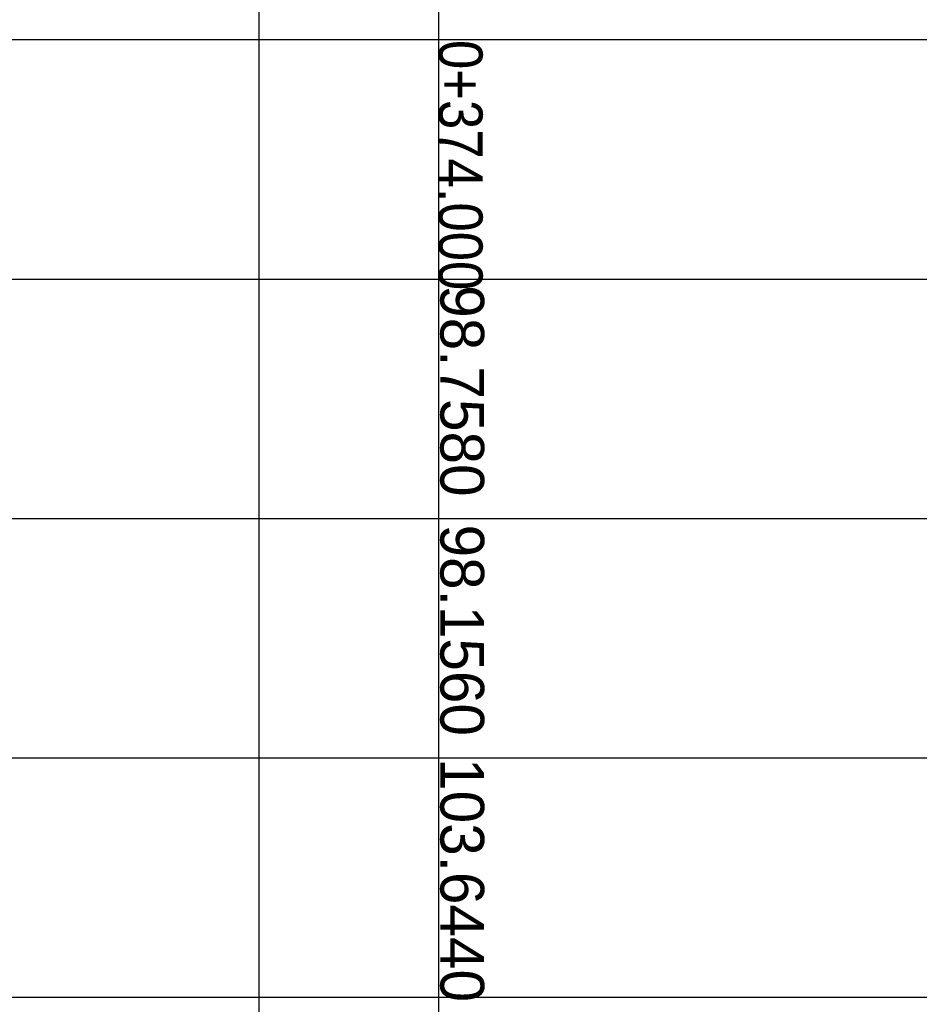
# Model space of a CAD drawing. Header units: metres. Extents: x 3458045 to 3462392, y 5482308 to 5484762.
# Tile 412 of 458: x 3461325 to 3461343, y 5483965 to 5483985. Entities that reach past the tile are written whole.
import ezdxf

# ---------------------------------------------------------------- set-up
doc = ezdxf.new("R2010")
doc.units = ezdxf.units.M
doc.header["$PDMODE"] = 3
doc.header["$PDSIZE"] = 0.1
doc.linetypes.add('AUSGEZOGEN', pattern=[2, 1, 1])
doc.layers.get('0').update_dxf_attribs({"linetype": 'CONTINUOUS'})
doc.layers.get('DEFPOINTS').update_dxf_attribs({"linetype": 'CONTINUOUS'})
for name, color, linetype, lineweight in [('SP_Höhenplan-Beschriftung-Linien', 2, 'CONTINUOUS', 25), ('SP_Höhenplan-Beschriftung-Linien-Bestandsgelände', 7, 'CONTINUOUS', 25), ('SP_Höhenplan-Beschriftung-Text', 2, 'CONTINUOUS', 25)]:
    doc.layers.add(name, color=color, linetype=linetype, lineweight=lineweight)
doc.layers.add('SP_VERM', color=1, linetype='CONTINUOUS')
doc.styles.add('K_ISOCP', font='k_isocp.shx')
doc.styles.add('SP_F', font='romans.shx', dxfattribs={"width": 0.7, "bigfont": 'sp_f.shx'})
doc.dimstyles.new('SOFI35$0', dxfattribs={"dimtxt": 3.5, "dimasz": 0.35, "dimexe": 0.9, "dimexo": 0.625, "dimgap": 0.945, "dimtad": 1, "dimdec": 3, "dimrnd": 0.001, "dimzin": 1, "dimdsep": 46, "dimtxsty": 'SP_F', "dimblk1": 'SOF_BEMSTR1', "dimblk2": 'SOF_BEMSTR2', "dimsah": 1, "dimcen": 3.5, "dimse1": 1, "dimse2": 1, "dimclrd": 1, "dimclre": 1, "dimclrt": 2, "dimaunit": 2, "dimazin": 0, "dimtfac": 1, "dimtdec": 3, "dimtmove": 0, "dimatfit": 3, "dimfxl": 1, "dimtolj": 1, "dimtzin": 0, "dimlwd": 0, "dimlwe": 0, "dimarcsym": 0})

# ---------------------------------------------------------------- blocks, each defined once
blk = doc.blocks.new('SOF_BEMSTR1')
at = {"color": 0, "linetype": 'ByBlock', "lineweight": -2}
for p, q in [((0, 20), (0, -8.5)), ((3.535, 3.535), (-3.535, -3.535)), ((-5, 0), (5, 0))]:
    blk.add_line(p, q, dxfattribs=at)
blk = doc.blocks.new('SOF_BEMSTR2')
at = {"color": 0, "linetype": 'ByBlock', "lineweight": -2}
for p, q in [((0, -20), (0, 8.5)), ((3.535, 3.535), (-3.535, -3.535)), ((-5, 0), (5, 0))]:
    blk.add_line(p, q, dxfattribs=at)
blk = doc.blocks.new('*D366')
at = {"layer": 'DEFPOINTS', "color": 0, "linetype": 'AUSGEZOGEN', "transparency": 16777216}
for p in [(3461243.184, 5483990.027), (3461399.034, 5483990.027), (3461243.184, 5483985.783)]:
    blk.add_point(p, dxfattribs=at)
at = {"layer": 'SP_VERM', "color": 1, "linetype": 'AUSGEZOGEN', "lineweight": 0, "transparency": 16777216}
blk.add_line((3461398.947, 5483985.783), (3461243.272, 5483985.783), dxfattribs=at)
at = {"layer": 'SP_VERM', "color": 1, "linetype": 'AUSGEZOGEN', "lineweight": 0, "transparency": 16777216, "xscale": 0.08750000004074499, "yscale": 0.08750000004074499, "zscale": 0.08750000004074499, "rotation": 180}
blk.add_blockref('SOF_BEMSTR2', (3461243.184, 5483985.783), dxfattribs=at)
at = {"layer": 'SP_VERM', "color": 1, "linetype": 'AUSGEZOGEN', "lineweight": 0, "transparency": 16777216, "xscale": 0.08750000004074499, "yscale": 0.08750000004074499, "zscale": 0.08750000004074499}
blk.add_blockref('SOF_BEMSTR1', (3461399.034, 5483985.783), dxfattribs=at)
at = {"layer": 'SP_VERM', "color": 2, "linetype": 'AUSGEZOGEN', "transparency": 16777216, "insert": (3461321.109, 5483986.603), "char_height": 0.875, "attachment_point": 5, "style": 'SP_F'}
blk.add_mtext('\\A1;\\A1;Trogabschnitt = 155.85{\\H.7x;\\S^ ;}m', dxfattribs=at)

msp = doc.modelspace()

# ---------------------------------------------------------------- linework, layer by layer
at = {"layer": 'SP_Höhenplan-Beschriftung-Linien', "color": 1, "linetype": 'ByBlock'}
msp.add_line((3461333.1844, 5483956.0493), (3461333.1844, 5484005.5394), dxfattribs=at)
at = {"layer": 'SP_Höhenplan-Beschriftung-Linien', "color": 3}
msp.add_line((3461463.4646, 5483984.7871), (3460947.0765, 5483984.7871), dxfattribs=at)
at = {"layer": 'SP_Höhenplan-Beschriftung-Linien', "color": 2}
for p, q in [((3461463.4646, 5483979.9975), (3460947.0765, 5483979.9975)), ((3461463.4646, 5483975.2078), (3460947.0765, 5483975.2078)), ((3461463.4646, 5483970.4182), (3460947.0765, 5483970.4182)), ((3461463.4646, 5483965.6286), (3460947.0765, 5483965.6286))]:
    msp.add_line(p, q, dxfattribs=at)
at = {"layer": 'SP_Höhenplan-Beschriftung-Linien-Bestandsgelände'}
msp.add_line((3461329.585, 5484010.2976), (3461329.585, 5483956.0493), dxfattribs=at)

# ---------------------------------------------------------------- texts
at = {"layer": 'SP_Höhenplan-Beschriftung-Text', "style": 'K_ISOCP', "width": 0.9}
msp.add_text('0+374.000', height=0.875, rotation=270, dxfattribs=at).set_placement((3461333.1844, 5483984.7871))
at = {"layer": 'SP_Höhenplan-Beschriftung-Text', "char_height": 0.875, "width": 7.557299, "attachment_point": 7, "rotation": 270, "style": 'K_ISOCP'}
for s, insert in [('98.7580', (3461333.2038, 5483979.8811)), ('98.1560', (3461333.2038, 5483975.0915)), ('103.6440', (3461333.2038, 5483970.4182))]:
    msp.add_mtext(s, dxfattribs=dict(at, insert=insert))

# ---------------------------------------------------------------- dimensions: what is measured, and where the dimension line sits
at = {"layer": 'SP_VERM', "color": 1, "linetype": 'AUSGEZOGEN'}
dim = msp.add_linear_dim(base=(3461243.1844, 5483985.7834), p1=(3461399.0344, 5483990.0271), p2=(3461243.1844, 5483990.0271), angle=180, text='\\A1;Trogabschnitt = 155.85{\\H.7x;\\S^ ;}m', dimstyle='SOFI35$0', override={"dimpost": 'Trogabschnitt = <>m'}, dxfattribs=at)
dim.commit()
dim.dimension.update_dxf_attribs({"geometry": '*D366', "text_midpoint": (3461321.1094, 5483986.603)})

doc.saveas('drawing.dxf')
